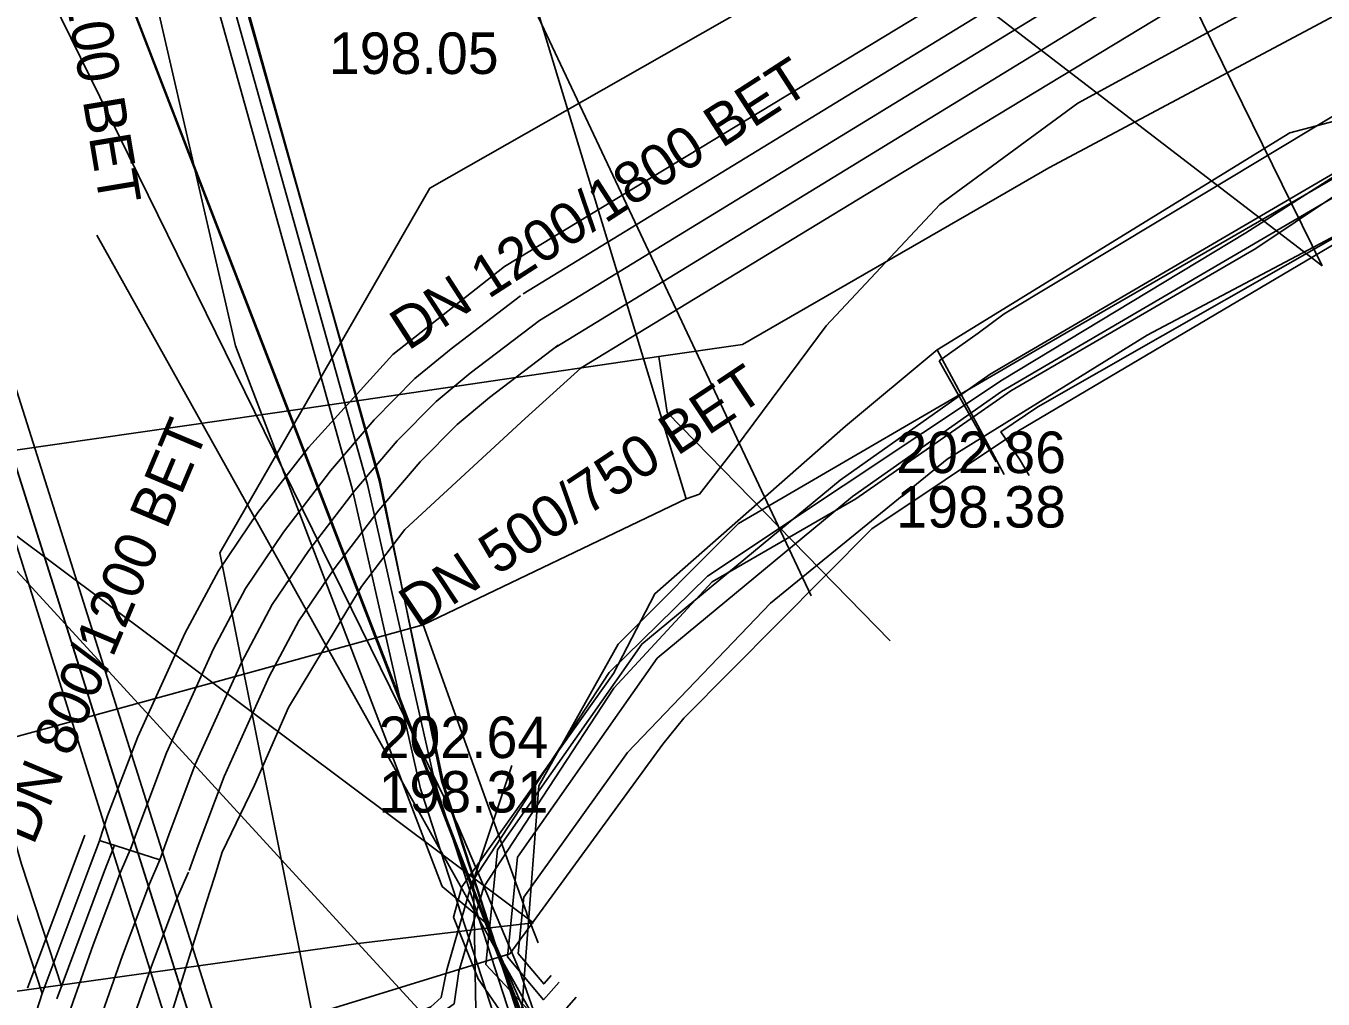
# Model space of a CAD drawing. Extents: x -600309 to -598967, y -1161267 to -1160292.
# Drawn here: x -599232.41 to -599207.41, y -1161241.47 to -1161222.72 of the extents above; entities that cross this region are included whole.
import ezdxf

# ---------------------------------------------------------------- set-up
doc = ezdxf.new("R2010")
doc.units = 0
for name, color, linetype in [('Vrstva 10', 7, 'Continuous'), ('Vrstva 12', 7, 'Continuous'), ('Vrstva 13', 7, 'Continuous'), ('Vrstva 16', 7, 'Continuous'), ('Vrstva 42', 7, 'Continuous'), ('Vrstva 43', 7, 'Continuous'), ('Vrstva 44', 7, 'Continuous'), ('Vrstva 54', 7, 'Continuous'), ('Vrstva 55', 7, 'Continuous'), ('Vrstva 58', 7, 'Continuous'), ('Vrstva 9', 7, 'Continuous')]:
    doc.layers.add(name, color=color, linetype=linetype)

msp = doc.modelspace()

# ---------------------------------------------------------------- linework, layer by layer
at = {"layer": 'Vrstva 10'}
for p, q in [((-599222.829, -1161227.885), (-599177.572, -1161200.212)), ((-599176.946, -1161201.236), (-599222.203, -1161228.909)), ((-599237.17, -1161218.22), (-599221.784, -1161267.031)), ((-599236.22, -1161218.29), (-599220.801, -1161267.031))]:
    msp.add_line(p, q, dxfattribs=at)
for points in [[(-599230.397, -1161238.582), (-599230.221, -1161238.096), (-599229.706, -1161236.725), (-599228.801, -1161234.724), (-599228.183, -1161233.56), (-599227.447, -1161232.476), (-599226.543, -1161231.293), (-599225.702, -1161230.309), (-599224.915, -1161229.512), (-599224.221, -1161228.94), (-599222.88, -1161227.919)], [(-599222.153, -1161228.874), (-599223.476, -1161229.881), (-599224.105, -1161230.399), (-599224.818, -1161231.121), (-599225.609, -1161232.048), (-599226.473, -1161233.178), (-599227.153, -1161234.18), (-599227.723, -1161235.253), (-599228.596, -1161237.183), (-599229.095, -1161238.512), (-599229.27, -1161238.993)], [(-599232.382, -1161241.259), (-599231.459, -1161238.789), (-599231.277, -1161238.312)], [(-599232.128, -1161264.899), (-599233.007, -1161257.131), (-599233.302, -1161253.253), (-599233.13, -1161249.544), (-599232.846, -1161246.578), (-599232.412, -1161244.49), (-599231.893, -1161242.628), (-599231.118, -1161240.428), (-599230.59, -1161239.025), (-599230.384, -1161238.549)], [(-599231.721, -1161241.239), (-599232.498, -1161238.872), (-599232.632, -1161238.399)], [(-599230.716, -1161238.526), (-599230.898, -1161239.001), (-599231.82, -1161241.469)], [(-599229.283, -1161239.026), (-599229.477, -1161239.475), (-599229.991, -1161240.839), (-599230.748, -1161242.989), (-599231.245, -1161244.774), (-599231.658, -1161246.758), (-599231.933, -1161249.629), (-599232.1, -1161253.235), (-599231.812, -1161257.018), (-599230.936, -1161264.764)]]:
    msp.add_lwpolyline(points, dxfattribs=at)
at = {"layer": 'Vrstva 12'}
for points in [[(-599236.566, -1161216.582), (-599236.7, -1161218.26), (-599221.296, -1161267.031)], [(-599213.26, -1161231.07), (-599213.62, -1161230.54), (-599212.91, -1161230.06), (-599200.86, -1161223.19)], [(-599214.06, -1161228.64), (-599213.56, -1161228.27), (-599206.42, -1161223.98)], [(-599214.81, -1161229.17), (-599214.06, -1161228.64)], [(-599213.71, -1161231.12), (-599214.81, -1161229.17)], [(-599213.08, -1161231.38), (-599213.26, -1161231.07)]]:
    msp.add_lwpolyline(points, dxfattribs=at)
at = {"layer": 'Vrstva 13'}
for points in [[(-599236.681, -1161231.481), (-599227.041, -1161230.092), (-599220.213, -1161229.089), (-599218.605, -1161228.856), (-599213.52, -1161225.93), (-599212.696, -1161225.456), (-599207.28, -1161222.57), (-599199.078, -1161218.2), (-599178.982, -1161207.493), (-599178.382, -1161207.174), (-599172.904, -1161200.579), (-599163.903, -1161197.661), (-599156.96, -1161195.41), (-599145.531, -1161191.704), (-599133.008, -1161187.644), (-599113.264, -1161181.224), (-599091.42, -1161174.16), (-599091.258, -1161174.108)], [(-599221.834, -1161267.031), (-599228.675, -1161232.875), (-599224.627, -1161225.845), (-599207.397, -1161216.04), (-599207.239, -1161215.957)], [(-599220.213, -1161229.089), (-599220.137, -1161229.61), (-599220.056, -1161230.168), (-599215.759, -1161234.567)]]:
    msp.add_lwpolyline(points, dxfattribs=at)
at = {"layer": 'Vrstva 16'}
for points in [[(-599219.43, -1161231.74), (-599218.74, -1161230.85), (-599216.99, -1161228.5), (-599214.8, -1161226.16), (-599212.14, -1161224.21), (-599207.32, -1161221.58), (-599190.42, -1161211.64), (-599173.33, -1161201.14), (-599162.87, -1161196.58), (-599146.75, -1161190.72), (-599131.59, -1161185.67), (-599112.07, -1161179.391), (-599084.96, -1161170.67), (-599081.61, -1161171.76), (-599079.54, -1161170.52), (-599077.39, -1161169.24), (-599071.31, -1161165.62)], [(-599233.23, -1161187.33), (-599232.94, -1161188.29), (-599231.48, -1161193.07), (-599230.03, -1161197.85), (-599219.69, -1161231.83), (-599224.76, -1161234.26), (-599231.93, -1161236.23), (-599236.37, -1161237.44), (-599240.8, -1161238.66), (-599244.02, -1161239.54)], [(-599219.69, -1161231.83), (-599219.43, -1161231.74)], [(-599222.54, -1161240.39), (-599222.75, -1161239.85), (-599222.767, -1161239.803), (-599224.22, -1161235.77), (-599224.76, -1161234.26)]]:
    msp.add_lwpolyline(points, dxfattribs=at)
at = {"layer": 'Vrstva 42'}
for p in [(-599223.05, -1161236.97), (-599223.71, -1161243.61)]:
    msp.add_line(p, (-599223.787, -1161239.177), dxfattribs=at)
for points in [[(-599239.706, -1161145.892), (-599238.015, -1161158.128), (-599236.589, -1161166.959), (-599235.939, -1161173.188), (-599235.764, -1161173.263), (-599234.588, -1161182.62), (-599233.787, -1161185.647), (-599230.923, -1161202.3), (-599230.837, -1161205.974), (-599231.139, -1161207.747), (-599231.399, -1161208.655), (-599230.145, -1161215.183), (-599225.606, -1161231.481), (-599224.352, -1161237.36), (-599219.912, -1161251.081)], [(-599236.061, -1161173.289), (-599235.482, -1161176.749), (-599234.772, -1161182.582), (-599233.993, -1161185.669), (-599233.572, -1161188.125), (-599231.782, -1161198.513), (-599231.04, -1161202.374), (-599230.963, -1161205.925), (-599231.213, -1161207.669), (-599231.315, -1161207.902), (-599231.636, -1161208.57), (-599230.402, -1161215.139), (-599229.209, -1161219.48), (-599225.833, -1161231.558), (-599224.521, -1161237.34), (-599220.061, -1161251.087), (-599219.826, -1161252.528), (-599215.625, -1161264.197), (-599214.673, -1161267.031)], [(-599236.061, -1161173.289), (-599235.482, -1161176.749), (-599234.772, -1161182.582), (-599233.993, -1161185.669), (-599233.572, -1161188.125), (-599231.782, -1161198.513), (-599231.04, -1161202.374), (-599230.963, -1161205.925), (-599231.213, -1161207.669), (-599231.315, -1161207.902), (-599231.636, -1161208.57), (-599230.402, -1161215.139), (-599229.209, -1161219.48), (-599225.833, -1161231.558), (-599224.521, -1161237.34), (-599220.061, -1161251.087), (-599219.826, -1161252.528), (-599215.625, -1161264.197), (-599214.673, -1161267.031)], [(-599232.078, -1161198.567), (-599231.34, -1161202.406), (-599231.263, -1161205.907), (-599231.504, -1161207.589), (-599231.948, -1161208.53), (-599230.694, -1161215.207), (-599229.499, -1161219.56), (-599226.123, -1161231.632), (-599224.811, -1161237.42), (-599220.353, -1161251.158), (-599220.118, -1161252.604), (-599215.909, -1161264.295), (-599214.99, -1161267.031)], [(-599232.078, -1161198.567), (-599231.34, -1161202.406), (-599231.263, -1161205.907), (-599231.504, -1161207.589), (-599231.948, -1161208.53), (-599230.694, -1161215.207), (-599229.499, -1161219.56), (-599226.123, -1161231.632), (-599224.811, -1161237.42), (-599220.353, -1161251.158), (-599220.118, -1161252.604), (-599215.909, -1161264.295), (-599214.99, -1161267.031)], [(-599232.078, -1161198.567), (-599231.34, -1161202.406), (-599231.263, -1161205.907), (-599231.504, -1161207.589), (-599231.948, -1161208.53), (-599230.694, -1161215.207), (-599229.499, -1161219.56), (-599226.123, -1161231.632), (-599224.811, -1161237.42), (-599220.353, -1161251.158), (-599220.118, -1161252.604), (-599215.909, -1161264.295), (-599214.99, -1161267.031)], [(-599214.99, -1161267.031), (-599215.909, -1161264.295), (-599220.118, -1161252.604), (-599220.353, -1161251.158), (-599224.811, -1161237.42), (-599226.123, -1161231.632), (-599229.499, -1161219.56), (-599230.694, -1161215.207), (-599231.948, -1161208.53), (-599231.504, -1161207.589), (-599231.263, -1161205.907), (-599231.34, -1161202.406), (-599232.078, -1161198.567)], [(-599231.782, -1161198.513), (-599231.04, -1161202.374), (-599230.963, -1161205.925), (-599231.213, -1161207.669), (-599231.315, -1161207.902), (-599231.636, -1161208.57), (-599230.402, -1161215.139), (-599229.209, -1161219.48), (-599225.833, -1161231.558), (-599224.521, -1161237.34), (-599220.061, -1161251.087), (-599219.826, -1161252.528), (-599215.625, -1161264.197), (-599214.673, -1161267.031)], [(-599231.782, -1161198.513), (-599231.04, -1161202.374), (-599230.963, -1161205.925), (-599231.213, -1161207.669), (-599231.315, -1161207.902), (-599231.636, -1161208.57), (-599230.402, -1161215.139), (-599229.209, -1161219.48), (-599225.833, -1161231.558), (-599224.521, -1161237.34), (-599220.061, -1161251.087), (-599219.826, -1161252.528), (-599215.625, -1161264.197), (-599214.673, -1161267.031)], [(-599230.515, -1161204.696), (-599230.591, -1161205.919), (-599231.045, -1161207.799), (-599231.315, -1161207.902), (-599231.636, -1161208.57), (-599230.402, -1161215.139), (-599229.209, -1161219.48), (-599225.833, -1161231.558), (-599224.521, -1161237.34), (-599220.061, -1161251.087), (-599219.826, -1161252.528), (-599215.625, -1161264.197), (-599214.673, -1161267.031)], [(-599230.515, -1161204.696), (-599230.591, -1161205.919), (-599231.045, -1161207.799), (-599231.315, -1161207.902), (-599231.636, -1161208.57), (-599230.402, -1161215.139), (-599229.209, -1161219.48), (-599225.833, -1161231.558), (-599224.521, -1161237.34), (-599220.061, -1161251.087), (-599219.826, -1161252.528), (-599215.625, -1161264.197), (-599214.673, -1161267.031)], [(-599223.924, -1161239.06), (-599231.851, -1161218.503)], [(-599221.811, -1161241.435), (-599222.366, -1161242.067), (-599223.551, -1161240.802), (-599223.326, -1161238.595), (-599220.545, -1161234.63), (-599216.723, -1161231.47), (-599213.83, -1161229.427), (-599197.752, -1161220.028)], [(-599222.139, -1161241.146), (-599222.436, -1161241.483), (-599223.134, -1161240.658), (-599222.939, -1161238.739), (-599220.249, -1161234.904), (-599216.48, -1161231.788), (-599213.613, -1161229.764), (-599197.564, -1161220.381)], [(-599206.15, -1161226.22), (-599210.8, -1161228.68), (-599214.66, -1161231.07), (-599218.06, -1161233.84), (-599220.82, -1161236.72), (-599222.815, -1161239.505), (-599222.926, -1161240.594), (-599222.433, -1161241.177), (-599222.289, -1161241.014)], [(-599213.731, -1161267.031), (-599220.363, -1161248.195), (-599221.943, -1161244.199), (-599223.924, -1161239.06)]]:
    msp.add_lwpolyline(points, dxfattribs=at)
at = {"layer": 'Vrstva 43'}
for points in [[(-599233.63, -1161212.88), (-599233.41, -1161214.46), (-599220.77, -1161247.24), (-599215.49, -1161262.09), (-599213.763, -1161267.031)], [(-599231.479, -1161213.267), (-599232.258, -1161213.5), (-599232.617, -1161213.611), (-599233.41, -1161214.46), (-599220.363, -1161248.195)], [(-599212.122, -1161267.031), (-599212.865, -1161265.015), (-599217.212, -1161253.413), (-599217.917, -1161249.248), (-599219.475, -1161245.728), (-599221.984, -1161243.589), (-599223.542, -1161240.007), (-599224.394, -1161239.3), (-599228.374, -1161228.883), (-599230.606, -1161219.204), (-599230.847, -1161216.739), (-599230.667, -1161216.019), (-599230.977, -1161214.887), (-599231.516, -1161214.394), (-599231.675, -1161214.355)]]:
    msp.add_lwpolyline(points, dxfattribs=at)
at = {"layer": 'Vrstva 44'}
for points in [[(-599205.02, -1161224.23), (-599208.9, -1161226.71), (-599213.59, -1161229.54), (-599216.66, -1161231.58), (-599219.28, -1161233.32), (-599221.17, -1161235.18), (-599223.81, -1161239.21), (-599224.3, -1161240.91), (-599224.41, -1161241.44), (-599224.61, -1161241.62), (-599224.83, -1161241.71), (-599232.9, -1161242.7), (-599239.75, -1161242.89), (-599247.61, -1161243.04), (-599248.77, -1161242.91), (-599249.91, -1161242.51), (-599250.96, -1161241.75), (-599251.85, -1161240.71), (-599253.77, -1161238.01), (-599255.96, -1161234.82), (-599256.47, -1161234.35), (-599258.652, -1161232.996)], [(-599204.9, -1161224.46), (-599208.71, -1161227.01), (-599213.43, -1161229.75), (-599216.42, -1161231.83), (-599219.19, -1161233.43), (-599221.08, -1161235.48), (-599223.59, -1161239.31), (-599224.07, -1161240.94), (-599224.16, -1161241.56), (-599224.5, -1161241.8), (-599224.82, -1161241.89), (-599232.81, -1161243.03), (-599239.69, -1161243.2), (-599247.58, -1161243.25), (-599248.74, -1161243.21), (-599250.02, -1161242.75), (-599251.17, -1161242.03), (-599252.15, -1161240.92), (-599254.02, -1161238.16), (-599256.1, -1161234.96), (-599256.55, -1161234.54), (-599258.786, -1161233.206)]]:
    msp.add_lwpolyline(points, dxfattribs=at)
at = {"layer": 'Vrstva 54'}
for points in [[(-599227.58, -1161211.86), (-599221.95, -1161223.8)], [(-599207.427, -1161227.341), (-599212.23, -1161217.58)], [(-599216.43, -1161220.43), (-599207.427, -1161227.341)], [(-599221.95, -1161223.8), (-599217.28, -1161233.7)], [(-599231.05, -1161226.75), (-599224.37, -1161238.7)], [(-599226.01, -1161240.4), (-599234.56, -1161231.08)], [(-599234.56, -1161231.08), (-599224.37, -1161238.7)], [(-599224.37, -1161238.7), (-599222.63, -1161240)], [(-599224.37, -1161238.7), (-599223.58, -1161240.11)], [(-599222.63, -1161240), (-599223.58, -1161240.11)], [(-599223.58, -1161240.11), (-599226.01, -1161240.4)], [(-599223.58, -1161240.11), (-599219.38, -1161247.62)], [(-599226.01, -1161240.4), (-599253.91, -1161244.297)], [(-599219.38, -1161247.62), (-599226.01, -1161240.4)]]:
    msp.add_lwpolyline(points, dxfattribs=at)
at = {"layer": 'Vrstva 55'}
for points in [[(-599214.081, -1161267.031), (-599213.188, -1161266.053), (-599213.663, -1161264.299), (-599214.983, -1161264.073), (-599217.293, -1161257.843), (-599220.264, -1161249.468), (-599219.41, -1161247.7), (-599219.769, -1161246.518), (-599221.79, -1161245.796), (-599223.05, -1161244.19), (-599222.53, -1161237.36), (-599221, -1161234.63), (-599218.68, -1161232.31), (-599212.94, -1161228.97), (-599198.29, -1161220.5), (-599197.45, -1161222.27), (-599196.8, -1161221.97)], [(-599240.463, -1161267.031), (-599241.26, -1161264.43), (-599241.94, -1161262.26), (-599242.11, -1161260.27), (-599246.2, -1161249.01), (-599246.62, -1161247.85), (-599224.32, -1161240.98), (-599223.09, -1161240.6), (-599220.14, -1161236.56), (-599219.73, -1161236.06), (-599216.11, -1161232.41), (-599213.28, -1161230.52), (-599204.97, -1161225.61), (-599197.73, -1161221.45), (-599197.37, -1161221.85), (-599196.8, -1161221.97)]]:
    msp.add_lwpolyline(points, dxfattribs=at)
at = {"layer": 'Vrstva 58'}
for points in [[(-599221.296, -1161267.031), (-599235.566, -1161221.85), (-599236.7, -1161218.26), (-599236.59, -1161216.58), (-599236.43, -1161214.87), (-599238.8, -1161191.15), (-599239.11, -1161189.29), (-599239.44, -1161187.48), (-599244.31, -1161141.04), (-599244.57, -1161137.51), (-599242.85, -1161137.28), (-599204.2, -1161127.99), (-599200.89, -1161127.16), (-599145.8, -1161118.43), (-599142.33, -1161117.89), (-599142.31, -1161116.76), (-599137.63, -1161099.39), (-599137.45, -1161097.68)], [(-599221.296, -1161267.031), (-599235.566, -1161221.85), (-599236.7, -1161218.26), (-599236.59, -1161216.58), (-599236.43, -1161214.87), (-599238.8, -1161191.15), (-599239.11, -1161189.29), (-599239.44, -1161187.48), (-599244.31, -1161141.04), (-599244.57, -1161137.51), (-599242.85, -1161137.28), (-599204.2, -1161127.99), (-599200.89, -1161127.16), (-599145.8, -1161118.43), (-599142.33, -1161117.89), (-599142.31, -1161116.76), (-599137.63, -1161099.39), (-599137.45, -1161097.68)], [(-599221.296, -1161267.031), (-599235.566, -1161221.85), (-599236.7, -1161218.26), (-599236.59, -1161216.58), (-599236.43, -1161214.87), (-599238.8, -1161191.15), (-599239.11, -1161189.29), (-599239.44, -1161187.48), (-599244.31, -1161141.04), (-599244.57, -1161137.51), (-599242.85, -1161137.28), (-599204.2, -1161127.99), (-599200.89, -1161127.16), (-599145.8, -1161118.43), (-599142.33, -1161117.89), (-599142.31, -1161116.76), (-599137.63, -1161099.39), (-599137.45, -1161097.68)], [(-599224.78, -1161198.54), (-599227.64, -1161200.38), (-599231.17, -1161203.28), (-599233.81, -1161207.26), (-599234.75, -1161210.7), (-599234.84, -1161214.72), (-599234.73, -1161216.49), (-599224.09, -1161238.12), (-599222.9, -1161240.92), (-599220.29, -1161248.37), (-599217.82, -1161255.22), (-599215.68, -1161261.6), (-599213.659, -1161267.031)], [(-599231.581, -1161198.485), (-599230.806, -1161202.195), (-599230.765, -1161205.784), (-599231.051, -1161207.659), (-599231.458, -1161208.638), (-599230.113, -1161215.081), (-599229.012, -1161219.403), (-599225.586, -1161231.473), (-599224.404, -1161237.264), (-599219.47, -1161252.351), (-599215.311, -1161264.095), (-599214.312, -1161267.031)], [(-599214.85, -1161228.96), (-599208.05, -1161224.78), (-599206.12, -1161224.27)], [(-599216.76, -1161245.95), (-599217.11, -1161245.51), (-599218.14, -1161245.05), (-599219.05, -1161244.76), (-599220.8, -1161243.98), (-599222.72, -1161242.5), (-599223.7, -1161241.08), (-599224.17, -1161239.89), (-599224.01, -1161239.31), (-599221.09, -1161235.2), (-599220.29, -1161233.66), (-599216.62, -1161230.43), (-599214.85, -1161228.96)], [(-599214.85, -1161228.96), (-599213.56, -1161231.366)]]:
    msp.add_lwpolyline(points, dxfattribs=at)
at = {"layer": 'Vrstva 9'}
for p, q in [((-599177.259, -1161200.724), (-599222.516, -1161228.397)), ((-599190.218, -1161210.22), (-599216.22, -1161225.97)), ((-599230.996, -1161238.418), (-599229.834, -1161238.788))]:
    msp.add_line(p, q, dxfattribs=at)
for points in [[(-599199.366, -1161212.932), (-599223.189, -1161227.358), (-599225.341, -1161229.054), (-599226.97, -1161230.84), (-599227.945, -1161232.093), (-599228.7, -1161233.222), (-599229.348, -1161234.413), (-599230.259, -1161236.416), (-599230.844, -1161237.94), (-599230.996, -1161238.418)], [(-599216.22, -1161225.97), (-599221.715, -1161229.31), (-599222.794, -1161230.287), (-599225.109, -1161232.425), (-599225.945, -1161233.521), (-599227.355, -1161235.852), (-599228.009, -1161237.347), (-599228.633, -1161238.643), (-599228.781, -1161239.121)], [(-599222.516, -1161228.397), (-599223.849, -1161229.411), (-599224.51, -1161229.956), (-599225.26, -1161230.715), (-599226.076, -1161231.67), (-599226.96, -1161232.827), (-599227.668, -1161233.87), (-599228.262, -1161234.988), (-599229.151, -1161236.954), (-599229.658, -1161238.304), (-599229.834, -1161238.788)], [(-599233.017, -1161238.507), (-599232.881, -1161238.989), (-599232.101, -1161241.364)], [(-599230.997, -1161238.419), (-599231.179, -1161238.895), (-599232.101, -1161241.364)], [(-599229.834, -1161238.788), (-599230.034, -1161239.25), (-599230.554, -1161240.634), (-599231.32, -1161242.809), (-599231.829, -1161244.632), (-599232.252, -1161246.668), (-599232.531, -1161249.586), (-599232.701, -1161253.244), (-599232.409, -1161257.074), (-599231.532, -1161264.831)], [(-599228.781, -1161239.121), (-599228.937, -1161239.596), (-599229.634, -1161241.831), (-599230.042, -1161243.374), (-599230.36, -1161244.963), (-599230.522, -1161246.408)], [(-599232.101, -1161241.364), (-599232.726, -1161243.302), (-599233.24, -1161245.574), (-599233.604, -1161247.956), (-599233.751, -1161249.533), (-599233.869, -1161251.445), (-599233.907, -1161253.452), (-599233.778, -1161257.161), (-599233.207, -1161264.4), (-599232.902, -1161267.031)]]:
    msp.add_lwpolyline(points, dxfattribs=at)

# ---------------------------------------------------------------- texts
at = {"layer": 'Vrstva 12'}
for s, rotation, p in [('DN 800/1200 BET', 279.4852, (-599232.409, -1161217.642)), ('DN 1200/1800 BET', 32.8363, (-599225.05, -1161228.989)), ('DN 500/750 BET', 33.5846, (-599224.867, -1161234.34)), ('DN 800/1200 BET', 67.1197, (-599232.27, -1161238.525))]:
    msp.add_text(s, height=0.8, rotation=rotation, dxfattribs=at).set_placement(p)
for s, p in [('198.05', (-599226.575, -1161223.646)), ('202.86', (-599215.639, -1161231.336)), ('198.38', (-599215.639, -1161232.386)), ('202.64', (-599225.618, -1161236.827)), ('198.31', (-599225.618, -1161237.877))]:
    msp.add_text(s, height=0.8, dxfattribs=at).set_placement(p)

doc.saveas('drawing.dxf')
